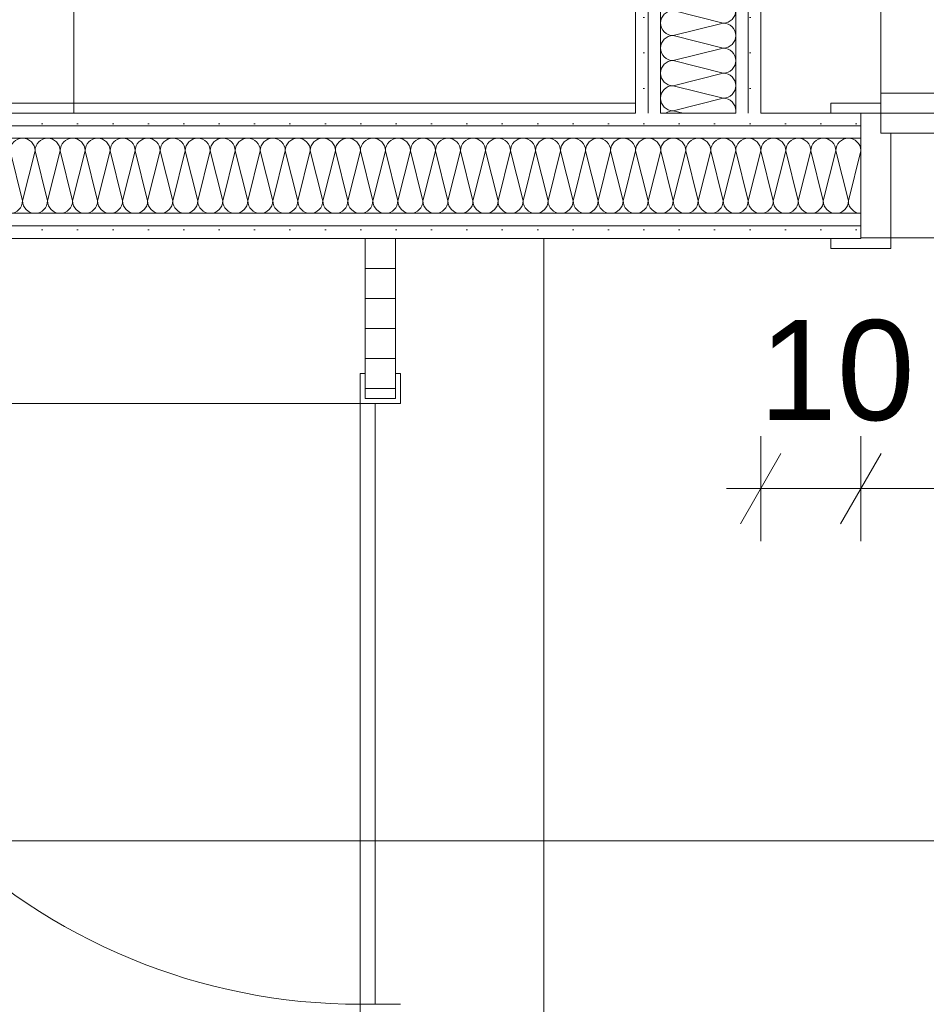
# Model space of a CAD drawing. Header units: metres. Extents: x -3.6 to 90.7, y -11.1 to 18.
# Tile 382 of 656: x 41.5 to 42.4, y 3 to 4. Entities that reach past the tile are written whole.
import ezdxf

# ---------------------------------------------------------------- set-up
doc = ezdxf.new("R2010")
doc.units = ezdxf.units.M
doc.header["$MEASUREMENT"] = 0
doc.linetypes.add('Strichlinie eng', pattern=[0.115, 0.075, -0.04])
doc.linetypes.add('Wipeout_Contour', pattern=[1, 0, -1])
for name, color, linetype in [('152 - Bemaßung_ Beschriftung.Ausbau', 7, 'Continuous'), ('Neubau_606 - Struktur.Wand Innen Ausbau', 7, 'Continuous'), ('Neubau_650 - Abdeckung.Fußboden Aufbau', 7, 'Continuous'), ('Neubau_702 - Einrichtung.Möbel Sanitär', 7, 'Continuous')]:
    doc.layers.add(name, color=color, linetype=linetype)
doc.styles.add('ERSTELLTER_STIL_2', font='txt')
doc.dimstyles.new('ERSTELLTER_STIL__1', dxfattribs={"dimtxt": 0.1, "dimasz": 0.0532, "dimexe": 0.18, "dimexo": 0.0625, "dimgap": 0, "dimtad": 1, "dimzin": 0, "dimdsep": 46, "dimtxsty": 'ERSTELLTER_STIL_2', "dimblk": 'ARROWHEAD_2', "dimblk1": 'ARROWHEAD_2', "dimblk2": 'ARROWHEAD_2', "dimcen": 0.09, "dimse1": 1, "dimse2": 1, "dimclrd": 7, "dimclre": 7, "dimclrt": 7, "dimazin": 0, "dimtfac": 1, "dimtdec": 4, "dimtmove": 0, "dimatfit": 3, "dimfxl": 1, "dimtolj": 1, "dimtzin": 0, "dimarcsym": 0})
doc.dimstyles.new('ERSTELLTER_STIL__2', dxfattribs={"dimtxt": 0.1, "dimasz": 0.0532, "dimexe": 0.18, "dimexo": 0.0625, "dimgap": 0, "dimtad": 1, "dimzin": 0, "dimdsep": 46, "dimtxsty": 'ERSTELLTER_STIL_2', "dimblk": 'ARROWHEAD_2', "dimblk1": 'ARROWHEAD_2', "dimblk2": 'ARROWHEAD_2', "dimcen": 0.09, "dimse1": 1, "dimse2": 1, "dimclrd": 7, "dimclre": 7, "dimclrt": 7, "dimazin": 0, "dimtfac": 1, "dimtdec": 4, "dimtmove": 2, "dimatfit": 3, "dimfxl": 1, "dimtolj": 1, "dimtzin": 0, "dimarcsym": 0})
doc.dimstyles.new('ERSTELLTER_STIL__3', dxfattribs={"dimtxt": 0.1, "dimasz": 0.0532, "dimexe": 0.18, "dimexo": 0.0625, "dimgap": 0, "dimtad": 1, "dimtih": 1, "dimtoh": 1, "dimzin": 0, "dimdsep": 46, "dimtxsty": 'ERSTELLTER_STIL_2', "dimblk": 'ARROWHEAD_2', "dimblk1": 'ARROWHEAD_2', "dimblk2": 'ARROWHEAD_2', "dimcen": 0.09, "dimse1": 1, "dimse2": 1, "dimclrd": 7, "dimclre": 7, "dimclrt": 7, "dimazin": 0, "dimtfac": 1, "dimtdec": 4, "dimtmove": 0, "dimatfit": 3, "dimfxl": 1, "dimtolj": 1, "dimtzin": 0, "dimarcsym": 0})
doc.dimstyles.new('ERSTELLTER_STIL__9', dxfattribs={"dimtxt": 0.1, "dimasz": 0.0532, "dimexe": 0.18, "dimexo": 0.0625, "dimgap": 0, "dimtad": 1, "dimtih": 1, "dimtoh": 1, "dimzin": 0, "dimdsep": 46, "dimtxsty": 'ERSTELLTER_STIL_2', "dimblk": 'ARROWHEAD_2', "dimblk1": 'ARROWHEAD_2', "dimblk2": 'ARROWHEAD_2', "dimcen": 0.09, "dimse1": 1, "dimse2": 1, "dimclrd": 7, "dimclre": 7, "dimclrt": 7, "dimazin": 0, "dimtfac": 1, "dimtdec": 4, "dimtmove": 2, "dimatfit": 3, "dimfxl": 1, "dimtolj": 1, "dimtzin": 0, "dimarcsym": 0})
pattern_1 = [(45, (0, 0), (-0.01767767, 0.01767767), [0, -0.025])]

# ---------------------------------------------------------------- blocks, each defined once
blk = doc.blocks.new('*X3')
at = {"layer": 'Neubau_606 - Struktur.Wand Innen Ausbau', "color": 7, "linetype": 'Continuous', "lineweight": 5}
for p, q in [((42.18749, 4.025), (42.13749, 4.0375)), ((42.18749, 4.025), (42.13749, 4.0125)), ((42.18749, 4), (42.13749, 4.0125)), ((42.18749, 4), (42.13749, 3.9875)), ((42.18749, 3.975), (42.13749, 3.9875)), ((42.18749, 3.975), (42.13749, 3.9625)), ((42.18749, 3.95), (42.13749, 3.9625)), ((42.18749, 3.95), (42.13749, 3.9375)), ((42.14749, 3.935), (42.13749, 3.9375))]:
    blk.add_line(p, q, dxfattribs=at)
for centre, start, end in [((42.13749, 4.025), 90, 180), ((42.18749, 4.0375), 270, 0), ((42.13749, 4.025), 180, 270), ((42.18749, 4.0125), 0, 90), ((42.13749, 4), 90, 180), ((42.18749, 4.0125), 270, 0), ((42.13749, 4), 180, 270), ((42.18749, 3.9875), 0, 90), ((42.13749, 3.975), 90, 180), ((42.18749, 3.9875), 270, 0), ((42.13749, 3.975), 180, 270), ((42.18749, 3.9625), 0, 90), ((42.13749, 3.95), 90, 180), ((42.18749, 3.9625), 270, 0), ((42.13749, 3.95), 180, 270), ((42.18749, 3.9375), 0, 90), ((42.13749, 3.925), 90, 126.87272), ((42.18749, 3.9375), 348.46107, 0)]:
    blk.add_arc(centre, 0.0125, start, end, dxfattribs=at)
blk = doc.blocks.new('*X130')
at = {"layer": 'Neubau_606 - Struktur.Wand Innen Ausbau', "color": 7, "linetype": 'Continuous', "lineweight": 5}
for p, q in [((41.475, 3.8975), (41.4875, 3.8475)), ((41.5, 3.8975), (41.4875, 3.8475)), ((41.5, 3.8975), (41.5125, 3.8475)), ((41.525, 3.8975), (41.5125, 3.8475)), ((41.525, 3.8975), (41.5375, 3.8475)), ((41.55, 3.8975), (41.5375, 3.8475)), ((41.55, 3.8975), (41.5625, 3.8475)), ((41.575, 3.8975), (41.5625, 3.8475)), ((41.575, 3.8975), (41.5875, 3.8475)), ((41.6, 3.8975), (41.5875, 3.8475)), ((41.6, 3.8975), (41.6125, 3.8475)), ((41.625, 3.8975), (41.6125, 3.8475)), ((41.625, 3.8975), (41.6375, 3.8475)), ((41.65, 3.8975), (41.6375, 3.8475)), ((41.65, 3.8975), (41.6625, 3.8475)), ((41.675, 3.8975), (41.6625, 3.8475)), ((41.675, 3.8975), (41.6875, 3.8475)), ((41.7, 3.8975), (41.6875, 3.8475)), ((41.7, 3.8975), (41.7125, 3.8475)), ((41.725, 3.8975), (41.7125, 3.8475)), ((41.725, 3.8975), (41.7375, 3.8475)), ((41.75, 3.8975), (41.7375, 3.8475)), ((41.75, 3.8975), (41.7625, 3.8475)), ((41.775, 3.8975), (41.7625, 3.8475)), ((41.775, 3.8975), (41.7875, 3.8475)), ((41.8, 3.8975), (41.7875, 3.8475)), ((41.8, 3.8975), (41.8125, 3.8475)), ((41.825, 3.8975), (41.8125, 3.8475)), ((41.825, 3.8975), (41.8375, 3.8475)), ((41.85, 3.8975), (41.8375, 3.8475)), ((41.85, 3.8975), (41.8625, 3.8475)), ((41.875, 3.8975), (41.8625, 3.8475)), ((41.875, 3.8975), (41.8875, 3.8475)), ((41.9, 3.8975), (41.8875, 3.8475)), ((41.9, 3.8975), (41.9125, 3.8475)), ((41.925, 3.8975), (41.9125, 3.8475)), ((41.925, 3.8975), (41.9375, 3.8475)), ((41.95, 3.8975), (41.9375, 3.8475)), ((41.95, 3.8975), (41.9625, 3.8475)), ((41.975, 3.8975), (41.9625, 3.8475)), ((41.975, 3.8975), (41.9875, 3.8475)), ((42, 3.8975), (41.9875, 3.8475)), ((42, 3.8975), (42.0125, 3.8475)), ((42.025, 3.8975), (42.0125, 3.8475)), ((42.025, 3.8975), (42.0375, 3.8475)), ((42.05, 3.8975), (42.0375, 3.8475)), ((42.05, 3.8975), (42.0625, 3.8475)), ((42.075, 3.8975), (42.0625, 3.8475)), ((42.075, 3.8975), (42.0875, 3.8475)), ((42.1, 3.8975), (42.0875, 3.8475)), ((42.1, 3.8975), (42.1125, 3.8475)), ((42.125, 3.8975), (42.1125, 3.8475)), ((42.125, 3.8975), (42.1375, 3.8475)), ((42.15, 3.8975), (42.1375, 3.8475)), ((42.15, 3.8975), (42.1625, 3.8475)), ((42.175, 3.8975), (42.1625, 3.8475)), ((42.175, 3.8975), (42.1875, 3.8475)), ((42.2, 3.8975), (42.1875, 3.8475)), ((42.2, 3.8975), (42.2125, 3.8475)), ((42.225, 3.8975), (42.2125, 3.8475)), ((42.225, 3.8975), (42.2375, 3.8475)), ((42.25, 3.8975), (42.2375, 3.8475)), ((42.25, 3.8975), (42.2625, 3.8475)), ((42.275, 3.8975), (42.2625, 3.8475)), ((42.275, 3.8975), (42.2875, 3.8475)), ((42.3, 3.8975), (42.2875, 3.8475)), ((42.3, 3.8975), (42.3125, 3.8475)), ((42.32499, 3.89745), (42.3125, 3.8475))]:
    blk.add_line(p, q, dxfattribs=at)
for centre, start, end in [((41.4875, 3.8975), 89.99996, 179.99996), ((41.4875, 3.8975), 359.99996, 89.99996), ((41.5125, 3.8975), 89.99996, 179.99996), ((41.5125, 3.8975), 359.99996, 89.99996), ((41.5375, 3.8975), 89.99996, 179.99996), ((41.5375, 3.8975), 359.99996, 89.99996), ((41.5625, 3.8975), 89.99996, 179.99996), ((41.5625, 3.8975), 359.99996, 89.99996), ((41.5875, 3.8975), 89.99996, 179.99996), ((41.5875, 3.8975), 359.99996, 89.99996), ((41.6125, 3.8975), 89.99996, 179.99996), ((41.6125, 3.8975), 359.99996, 89.99996), ((41.6375, 3.8975), 89.99996, 179.99996), ((41.6375, 3.8975), 359.99996, 89.99996), ((41.6625, 3.8975), 89.99996, 179.99996), ((41.6625, 3.8975), 359.99996, 89.99996), ((41.6875, 3.8975), 89.99996, 179.99996), ((41.6875, 3.8975), 359.99996, 89.99996), ((41.7125, 3.8975), 89.99996, 179.99996), ((41.7125, 3.8975), 359.99996, 89.99996), ((41.7375, 3.8975), 89.99996, 179.99996), ((41.7375, 3.8975), 359.99996, 89.99996), ((41.7625, 3.8975), 89.99996, 179.99996), ((41.7625, 3.8975), 359.99996, 89.99996), ((41.7875, 3.8975), 89.99996, 179.99996), ((41.7875, 3.8975), 359.99996, 89.99996), ((41.8125, 3.8975), 89.99996, 179.99996), ((41.8125, 3.8975), 359.99996, 89.99996), ((41.8375, 3.8975), 89.99996, 179.99996), ((41.8375, 3.8975), 359.99996, 89.99996), ((41.8625, 3.8975), 89.99996, 179.99996), ((41.8625, 3.8975), 359.99996, 89.99996), ((41.8875, 3.8975), 89.99996, 179.99996), ((41.8875, 3.8975), 359.99996, 89.99996), ((41.9125, 3.8975), 89.99996, 179.99996), ((41.9125, 3.8975), 359.99996, 89.99996), ((41.9375, 3.8975), 89.99996, 179.99996), ((41.9375, 3.8975), 359.99996, 89.99996), ((41.9625, 3.8975), 89.99996, 179.99996), ((41.9625, 3.8975), 359.99996, 89.99996), ((41.9875, 3.8975), 89.99996, 179.99996), ((41.9875, 3.8975), 359.99996, 89.99996), ((42.0125, 3.8975), 89.99996, 179.99996), ((42.0125, 3.8975), 359.99996, 89.99996), ((42.0375, 3.8975), 89.99996, 179.99996), ((42.0375, 3.8975), 359.99996, 89.99996), ((42.0625, 3.8975), 89.99996, 179.99996), ((42.0625, 3.8975), 359.99996, 89.99996), ((42.0875, 3.8975), 89.99996, 179.99996), ((42.0875, 3.8975), 359.99996, 89.99996), ((42.1125, 3.8975), 89.99996, 179.99996), ((42.1125, 3.8975), 359.99996, 89.99996), ((42.1375, 3.8975), 89.99996, 179.99996), ((42.1375, 3.8975), 359.99996, 89.99996), ((42.1625, 3.8975), 89.99996, 179.99996), ((42.1625, 3.8975), 359.99996, 89.99996), ((42.1875, 3.8975), 89.99996, 179.99996), ((42.1875, 3.8975), 359.99996, 89.99996), ((42.2125, 3.8975), 89.99996, 179.99996), ((42.2125, 3.8975), 359.99996, 89.99996), ((42.2375, 3.8975), 89.99996, 179.99996), ((42.2375, 3.8975), 359.99996, 89.99996), ((42.2625, 3.8975), 89.99996, 179.99996), ((42.2625, 3.8975), 359.99996, 89.99996), ((42.2875, 3.8975), 89.99996, 179.99996), ((42.2875, 3.8975), 359.99996, 89.99996), ((42.3125, 3.8975), 89.99996, 179.99996), ((42.3125, 3.8975), 2.65649, 89.99996), ((42.325, 3.9225), 269.93839, 269.99996), ((41.475, 3.8475), 269.99996, 359.99996), ((41.5, 3.8475), 179.99996, 269.99996), ((41.5, 3.8475), 269.99996, 359.99996), ((41.525, 3.8475), 179.99996, 269.99996), ((41.525, 3.8475), 269.99996, 359.99996), ((41.55, 3.8475), 179.99996, 269.99996), ((41.55, 3.8475), 269.99996, 359.99996), ((41.575, 3.8475), 179.99996, 269.99996), ((41.575, 3.8475), 269.99996, 359.99996), ((41.6, 3.8475), 179.99996, 269.99996), ((41.6, 3.8475), 269.99996, 359.99996), ((41.625, 3.8475), 179.99996, 269.99996), ((41.625, 3.8475), 269.99996, 359.99996), ((41.65, 3.8475), 179.99996, 269.99996), ((41.65, 3.8475), 269.99996, 359.99996), ((41.675, 3.8475), 179.99996, 269.99996), ((41.675, 3.8475), 269.99996, 359.99996), ((41.7, 3.8475), 179.99996, 269.99996), ((41.7, 3.8475), 269.99996, 359.99996), ((41.725, 3.8475), 179.99996, 269.99996), ((41.725, 3.8475), 269.99996, 359.99996), ((41.75, 3.8475), 179.99996, 269.99996), ((41.75, 3.8475), 269.99996, 359.99996), ((41.775, 3.8475), 179.99996, 269.99996), ((41.775, 3.8475), 269.99996, 359.99996), ((41.8, 3.8475), 179.99996, 269.99996), ((41.8, 3.8475), 269.99996, 359.99996), ((41.825, 3.8475), 179.99996, 269.99996), ((41.825, 3.8475), 269.99996, 359.99996), ((41.85, 3.8475), 179.99996, 269.99996), ((41.85, 3.8475), 269.99996, 359.99996), ((41.875, 3.8475), 179.99996, 269.99996), ((41.875, 3.8475), 269.99996, 359.99996), ((41.9, 3.8475), 179.99996, 269.99996), ((41.9, 3.8475), 269.99996, 359.99996), ((41.925, 3.8475), 179.99996, 269.99996), ((41.925, 3.8475), 269.99996, 359.99996), ((41.95, 3.8475), 179.99996, 269.99996), ((41.95, 3.8475), 269.99996, 359.99996), ((41.975, 3.8475), 179.99996, 269.99996), ((41.975, 3.8475), 269.99996, 359.99996), ((42, 3.8475), 179.99996, 269.99996), ((42, 3.8475), 269.99996, 359.99996), ((42.025, 3.8475), 179.99996, 269.99996), ((42.025, 3.8475), 269.99996, 359.99996), ((42.05, 3.8475), 179.99996, 269.99996), ((42.05, 3.8475), 269.99996, 359.99996), ((42.075, 3.8475), 179.99996, 269.99996), ((42.075, 3.8475), 269.99996, 359.99996), ((42.1, 3.8475), 179.99996, 269.99996), ((42.1, 3.8475), 269.99996, 359.99996), ((42.125, 3.8475), 179.99996, 269.99996), ((42.125, 3.8475), 269.99996, 359.99996), ((42.15, 3.8475), 179.99996, 269.99996), ((42.15, 3.8475), 269.99996, 359.99996), ((42.175, 3.8475), 179.99996, 269.99996), ((42.175, 3.8475), 269.99996, 359.99996), ((42.2, 3.8475), 179.99996, 269.99996), ((42.2, 3.8475), 269.99996, 359.99996), ((42.225, 3.8475), 179.99996, 269.99996), ((42.225, 3.8475), 269.99996, 359.99996), ((42.25, 3.8475), 179.99996, 269.99996), ((42.25, 3.8475), 269.99996, 359.99996), ((42.275, 3.8475), 179.99996, 269.99996), ((42.275, 3.8475), 269.99996, 359.99996), ((42.3, 3.8475), 179.99996, 269.99996), ((42.3, 3.8475), 269.99996, 359.99996), ((42.325, 3.8475), 179.99996, 269.93837)]:
    blk.add_arc(centre, 0.0125, start, end, dxfattribs=at)
blk = doc.blocks.new('*D596')
at = {"layer": '152 - Bemaßung_ Beschriftung.Ausbau', "color": 7, "linetype": 'Continuous', "lineweight": 5}
for p, q in [((40.37997, 2.09752), (40.37997, 2.20252)), ((41.82994, 2.09752), (41.82994, 2.20252)), ((40.40018, 2.18502), (40.35977, 2.11502)), ((41.85015, 2.18502), (41.80973, 2.11502)), ((40.37997, 2.15002), (41.82994, 2.15002))]:
    blk.add_line(p, q, dxfattribs=at)
at = {"layer": '152 - Bemaßung_ Beschriftung.Ausbau', "color": 7, "lineweight": 5, "char_height": 0.1, "attachment_point": 7, "style": 'ERSTELLTER_STIL_2'}
for s, insert in [('\\A1;{\\pql;\\fArial|b0|i0|c0|p38;3}', (41.73382, 2.17002)), ('\\A1;{\\pql;\\fArial|b0|i0|c0|p38;1,45}', (40.93399, 2.17002))]:
    blk.add_mtext(s, dxfattribs=dict(at, insert=insert))
blk = doc.blocks.new('ARROWHEAD_2')
at = {"color": 0, "linetype": 'Continuous', "lineweight": 0}
for p, q in [((-0.378, -0.655), (0.378, 0.655)), ((0, 0), (-1, 0))]:
    blk.add_line(p, q, dxfattribs=at)
blk = doc.blocks.new('*D597')
at = {"layer": '152 - Bemaßung_ Beschriftung.Ausbau', "color": 7, "linetype": 'Continuous', "lineweight": 5}
for p, q in [((41.82994, 2.09752), (41.82994, 2.20252)), ((41.85994, 2.09752), (41.85994, 2.20252)), ((41.85015, 2.18502), (41.80973, 2.11502)), ((41.88015, 2.18502), (41.83973, 2.11502)), ((41.82994, 2.15002), (41.85994, 2.15002))]:
    blk.add_line(p, q, dxfattribs=at)
blk = doc.blocks.new('*D598')
at = {"layer": '152 - Bemaßung_ Beschriftung.Ausbau', "color": 7, "linetype": 'Continuous', "lineweight": 5}
for p, q in [((41.85994, 2.09752), (41.85994, 2.20252)), ((43.54499, 2.09752), (43.54499, 2.20252)), ((41.88015, 2.18502), (41.83973, 2.11502)), ((43.5652, 2.18502), (43.52478, 2.11502)), ((41.85994, 2.15002), (43.54499, 2.15002))]:
    blk.add_line(p, q, dxfattribs=at)
at = {"layer": '152 - Bemaßung_ Beschriftung.Ausbau', "color": 7, "lineweight": 5, "insert": (42.54439, 2.15061), "char_height": 0.1, "attachment_point": 7, "style": 'ERSTELLTER_STIL_2'}
blk.add_mtext('\\A1;{\\pql;\\fArial|b0|i0|c0|p38;1,68\\fArial|b0|i0|c0|p38;\\A1{\\H.66x;\\S5^  ;}}', dxfattribs=at)
blk = doc.blocks.new('*D608')
at = {"layer": '152 - Bemaßung_ Beschriftung.Ausbau', "color": 7, "linetype": 'Continuous', "lineweight": 5}
for p, q in [((42.22499, 3.5075), (42.22499, 3.6125)), ((42.32499, 3.5075), (42.32499, 3.6125)), ((42.2452, 3.595), (42.20478, 3.525)), ((42.3452, 3.595), (42.30478, 3.525)), ((42.19076, 3.56), (42.22499, 3.56)), ((42.22499, 3.56), (42.32499, 3.56))]:
    blk.add_line(p, q, dxfattribs=at)
at = {"layer": '152 - Bemaßung_ Beschriftung.Ausbau', "color": 7, "lineweight": 5, "insert": (42.22338, 3.627), "char_height": 0.1, "attachment_point": 7, "style": 'ERSTELLTER_STIL_2'}
blk.add_mtext('\\A1;{\\pql;\\fArial|b0|i0|c0|p38;10}', dxfattribs=at)
blk = doc.blocks.new('*D609')
at = {"layer": '152 - Bemaßung_ Beschriftung.Ausbau', "color": 7, "linetype": 'Continuous', "lineweight": 5}
for p, q in [((42.32499, 3.5075), (42.32499, 3.6125)), ((43.20999, 3.5075), (43.20999, 3.6125)), ((42.3452, 3.595), (42.30478, 3.525)), ((43.2302, 3.595), (43.18978, 3.525)), ((42.32499, 3.56), (43.20999, 3.56))]:
    blk.add_line(p, q, dxfattribs=at)
at = {"layer": '152 - Bemaßung_ Beschriftung.Ausbau', "color": 7, "lineweight": 5, "char_height": 0.1, "attachment_point": 7, "style": 'ERSTELLTER_STIL_2'}
for s, insert in [('\\A1;{\\pql;\\fArial|b0|i0|c0|p38;88\\fArial|b0|i0|c0|p38;\\A1{\\H.66x;\\S5^  ;}}', (42.66656, 3.57835)), ('\\A1;{\\pql;\\fArial|b0|i0|c0|p38;2,13\\fArial|b0|i0|c0|p38;\\A1{\\H.66x;\\S5^  ;}}', (42.60942, 3.42059))]:
    blk.add_mtext(s, dxfattribs=dict(at, insert=insert))
blk = doc.blocks.new('*D611')
at = {"layer": '152 - Bemaßung_ Beschriftung.Ausbau', "color": 7, "linetype": 'Continuous', "lineweight": 5}
for p, q in [((45.78033, 0.245), (45.78033, 3.72)), ((45.74533, 0.26521), (45.81533, 0.22479)), ((45.83283, 0.245), (45.72783, 0.245)), ((45.78033, 0.005), (45.78033, 0.245)), ((45.74533, 0.02521), (45.81533, -0.01521)), ((45.83283, 0.005), (45.72783, 0.005)), ((45.78033, -0.02923), (45.78033, 0.005))]:
    blk.add_line(p, q, dxfattribs=at)
at = {"color": 254, "linetype": 'Wipeout_Contour', "lineweight": 0, "ltscale": 182.85335}
blk.add_wipeout([(45.78176, 0.02769), (45.78176, 0.22231), (45.6389, 0.22231), (45.6389, 0.02769)], dxfattribs=at).dxf.layer = '152 - Bemaßung_ Beschriftung.Ausbau'
at = {"layer": '152 - Bemaßung_ Beschriftung.Ausbau', "color": 7, "lineweight": 5, "insert": (45.76033, 0.04911), "char_height": 0.1, "attachment_point": 7, "rotation": 90, "style": 'ERSTELLTER_STIL_2'}
blk.add_mtext('\\A1;{\\pql;\\fArial|b0|i0|c0|p38;24}', dxfattribs=at)
blk = doc.blocks.new('*D612')
at = {"layer": '152 - Bemaßung_ Beschriftung.Ausbau', "color": 7, "linetype": 'Continuous', "lineweight": 5}
for p, q in [((45.74533, 3.7402), (45.81533, 3.69979)), ((45.83283, 3.72), (45.72783, 3.72)), ((45.78033, 0.245), (45.78033, 3.72)), ((45.74533, 0.26521), (45.81533, 0.22479))]:
    blk.add_line(p, q, dxfattribs=at)
at = {"layer": '152 - Bemaßung_ Beschriftung.Ausbau', "color": 7, "lineweight": 5, "char_height": 0.1, "attachment_point": 7, "rotation": 90, "style": 'ERSTELLTER_STIL_2'}
for s, insert in [('\\A1;{\\pql;\\fArial|b0|i0|c0|p38;17\\fArial|b0|i0|c0|p38;\\A1{\\H.66x;\\S5^  ;}}', (45.76142, 3.49791)), ('\\A1;{\\pql;\\fArial|b0|i0|c0|p38;3,47\\fArial|b0|i0|c0|p38;\\A1{\\H.66x;\\S5^  ;}}', (45.77974, 1.7235))]:
    blk.add_mtext(s, dxfattribs=dict(at, insert=insert))
blk = doc.blocks.new('*D631')
at = {"layer": '152 - Bemaßung_ Beschriftung.Ausbau', "color": 7, "linetype": 'Continuous', "lineweight": 5}
for p, q in [((40.8922, 3.83021), (40.9622, 3.78979)), ((40.9797, 3.81), (40.8747, 3.81)), ((40.9272, 2.87998), (40.9272, 3.81)), ((40.8922, 2.90018), (40.9622, 2.85977)), ((40.9797, 2.87998), (40.8747, 2.87998))]:
    blk.add_line(p, q, dxfattribs=at)
at = {"layer": '152 - Bemaßung_ Beschriftung.Ausbau', "color": 7, "lineweight": 5, "char_height": 0.1, "attachment_point": 7, "rotation": 90, "style": 'ERSTELLTER_STIL_2'}
for s, insert in [('\\A1;{\\pql;\\fArial|b0|i0|c0|p38;12\\fArial|b0|i0|c0|p38;\\A1{\\H.66x;\\S5^  ;}}', (40.90829, 3.58791)), ('\\A1;{\\pql;\\fArial|b0|i0|c0|p38;93}', (40.9072, 3.06935))]:
    blk.add_mtext(s, dxfattribs=dict(at, insert=insert))
blk = doc.blocks.new('*D632')
at = {"layer": '152 - Bemaßung_ Beschriftung.Ausbau', "color": 7, "linetype": 'Continuous', "lineweight": 5}
for p, q in [((40.8922, 3.95521), (40.9622, 3.91479)), ((40.9797, 3.935), (40.8747, 3.935)), ((40.9272, 3.81), (40.9272, 3.935)), ((40.8922, 3.83021), (40.9622, 3.78979)), ((40.9797, 3.81), (40.8747, 3.81))]:
    blk.add_line(p, q, dxfattribs=at)
blk = doc.blocks.new('*D633')
at = {"layer": '152 - Bemaßung_ Beschriftung.Ausbau', "color": 7, "linetype": 'Continuous', "lineweight": 5}
for p, q in [((40.9272, 5.76), (40.9272, 5.79423)), ((40.9622, 5.73979), (40.8922, 5.78021)), ((40.9797, 5.76), (40.8747, 5.76)), ((40.9272, 3.935), (40.9272, 5.76)), ((40.8922, 3.95521), (40.9622, 3.91479)), ((40.9797, 3.935), (40.8747, 3.935))]:
    blk.add_line(p, q, dxfattribs=at)
at = {"layer": '152 - Bemaßung_ Beschriftung.Ausbau', "color": 7, "lineweight": 5, "insert": (40.92661, 4.68943), "char_height": 0.1, "attachment_point": 7, "rotation": 90, "style": 'ERSTELLTER_STIL_2'}
blk.add_mtext('\\A1;{\\pql;\\fArial|b0|i0|c0|p38;1,82\\fArial|b0|i0|c0|p38;\\A1{\\H.66x;\\S5^  ;}}', dxfattribs=at)

msp = doc.modelspace()

# ---------------------------------------------------------------- hatches: boundary and pattern name
at = {"layer": 'Neubau_606 - Struktur.Wand Innen Ausbau', "linetype": 'Continuous', "lineweight": 0, "true_color": 0x000000}
h = msp.add_hatch(dxfattribs=at)
h.set_pattern_fill('Gips_0001', color=18, style=0, pattern_type=2)
h.set_pattern_definition(pattern_1)
h.paths.add_polyline_path([(42.09999, 3.935), (42.11249, 3.935), (42.11249, 5.09998), (42.09999, 5.09998)])
h = msp.add_hatch(dxfattribs=at)
h.set_pattern_fill('Gips_0001', color=18, style=0, pattern_type=2)
h.set_pattern_definition(pattern_1)
h.paths.add_polyline_path([(42.12499, 5.09998), (42.11249, 5.09998), (42.11249, 3.935), (42.12499, 3.935)])
h = msp.add_hatch(dxfattribs=at)
h.set_pattern_fill('Gips_0001', color=18, style=0, pattern_type=2)
h.set_pattern_definition(pattern_1)
h.paths.add_polyline_path([(42.21249, 5.09998), (42.19999, 5.09998), (42.19999, 3.935), (42.21249, 3.935)])
h = msp.add_hatch(dxfattribs=at)
h.set_pattern_fill('Gips_0001', color=18, style=0, pattern_type=2)
h.set_pattern_definition(pattern_1)
h.paths.add_polyline_path([(42.22499, 5.09998), (42.21249, 5.09998), (42.21249, 3.935), (42.22499, 3.935)])
h = msp.add_hatch(dxfattribs=at)
h.set_pattern_fill('Gips_0001', color=18, style=0, pattern_type=2)
h.set_pattern_definition(pattern_1)
h.paths.add_polyline_path([(40.12997, 3.935), (40.12997, 3.9225), (42.32499, 3.9225), (42.32499, 3.935)])
h = msp.add_hatch(dxfattribs=at)
h.set_pattern_fill('Gips_0001', color=18, style=0, pattern_type=2)
h.set_pattern_definition(pattern_1)
h.paths.add_polyline_path([(40.12997, 3.9225), (40.12997, 3.91), (42.32499, 3.91), (42.32499, 3.9225)])
h = msp.add_hatch(dxfattribs=at)
h.set_pattern_fill('Gips_0001', color=18, style=0, pattern_type=2)
h.set_pattern_definition(pattern_1)
h.paths.add_polyline_path([(40.12997, 3.8225), (42.32499, 3.8225), (42.32499, 3.835), (40.12997, 3.835)])
h = msp.add_hatch(dxfattribs=at)
h.set_pattern_fill('Gips_0001', color=18, style=0, pattern_type=2)
h.set_pattern_definition(pattern_1)
h.paths.add_polyline_path([(42.32499, 3.8225), (40.12997, 3.8225), (40.12997, 3.81), (42.32499, 3.81)])
at = {"layer": 'Neubau_650 - Abdeckung.Fußboden Aufbau', "linetype": 'Continuous', "lineweight": 13, "true_color": 0xafafaf}
h = msp.add_hatch(dxfattribs=at)
h.set_pattern_fill('Raster_60x60_Fuge_2mm_0001', color=253, style=0, pattern_type=2)
h.set_pattern_definition([(0, (40.9365, 5.1485), (0, 0.602), []), (90, (40.9365, 5.1485), (-0.602, 0), [])])
h.paths.add_polyline_path([(42.09999, 3.935), (42.09999, 5.76), (40.37997, 5.76), (40.37997, 3.935)])
h = msp.add_hatch(dxfattribs=at)
h.set_pattern_fill('Raster_60x60_Fuge_2mm_0001', color=253, style=0, pattern_type=2)
h.set_pattern_definition([(0, (42.61, 4.91), (0, 0.602), []), (90, (42.61, 4.91), (-0.602, 0), [])])
h.paths.add_polyline_path([(42.22499, 3.935), (43.54499, 3.935), (43.54499, 4.06), (44.36999, 4.06), (44.36999, 5.76), (42.22499, 5.76)])
h = msp.add_hatch(dxfattribs=at)
h.set_pattern_fill('Raster_60x60_Fuge_2mm_0001', color=253, style=0, pattern_type=2)
h.set_pattern_definition([(0, (42.61, 3.81), (0, 0.602), []), (90, (42.61, 3.81), (-0.602, 0), [])])
h.paths.add_polyline_path([(42.32499, 3.81), (40.37997, 3.81), (40.37997, 0.255), (43.54499, 0.255), (43.54499, 0.33, -0.414214), (43.49499, 0.28, -0.414214), (43.44499, 0.33, -0.414214), (43.39499, 0.28, -0.414214), (43.34499, 0.33, -0.414214), (43.39499, 0.38, -0.414214), (43.44499, 0.33, -0.414214), (43.49499, 0.38, -0.414214), (43.54499, 0.33), (43.54499, 3.81), (43.20999, 3.81), (43.20999, 3.935), (42.32499, 3.935)])
at = {"layer": 'Neubau_702 - Einrichtung.Möbel Sanitär', "linetype": 'Continuous', "lineweight": 0, "true_color": 0x000000}
h = msp.add_hatch(dxfattribs=at)
h.set_pattern_fill('Holz__Sperrholz_1_0001', color=18, style=0, pattern_type=2)
h.set_pattern_definition([(0, (0, 0), (0, 0.030000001), [])])
h.paths.add_polyline_path([(41.82994, 3.81), (41.82994, 3.64996), (41.85994, 3.64996), (41.85994, 3.81)])

# ---------------------------------------------------------------- linework, layer by layer
at = {"layer": 'Neubau_606 - Struktur.Wand Innen Ausbau', "color": 1, "linetype": 'Continuous', "lineweight": 5}
for p, q in [((42.11249, 5.09998), (42.11249, 3.935)), ((42.12499, 5.09998), (42.12499, 3.935)), ((42.19999, 3.935), (42.19999, 5.09998)), ((42.21249, 3.935), (42.21249, 5.09998)), ((42.32499, 3.935), (42.32499, 3.9225)), ((42.32499, 3.935), (42.32499, 3.9225)), ((42.32499, 3.935), (42.32499, 3.9225)), ((42.32499, 3.9225), (40.12997, 3.9225)), ((42.32499, 3.9225), (42.32499, 3.91)), ((42.32499, 3.9225), (42.32499, 3.91)), ((42.32499, 3.9225), (42.32499, 3.91)), ((42.32499, 3.91), (40.12997, 3.91)), ((42.32499, 3.91), (42.32499, 3.835)), ((42.32499, 3.91), (42.32499, 3.835)), ((42.32499, 3.91), (42.32499, 3.835)), ((40.12997, 3.835), (42.32499, 3.835)), ((42.32499, 3.835), (42.32499, 3.8225)), ((42.32499, 3.835), (42.32499, 3.8225)), ((42.32499, 3.835), (42.32499, 3.8225)), ((40.12997, 3.8225), (42.32499, 3.8225)), ((42.32499, 3.8225), (42.32499, 3.81)), ((42.32499, 3.8225), (42.32499, 3.81)), ((42.32499, 3.8225), (42.32499, 3.81))]:
    msp.add_line(p, q, dxfattribs=at)
at = {"layer": 'Neubau_606 - Struktur.Wand Innen Ausbau', "color": 1, "linetype": 'Continuous', "lineweight": 13}
for p, q in [((42.34499, 3.955), (42.34499, 4.8)), ((42.34499, 3.915), (42.34499, 3.955)), ((42.34499, 3.955), (43.18999, 3.955)), ((42.34499, 3.945), (42.29499, 3.945)), ((42.29499, 3.945), (42.29499, 3.935)), ((42.34499, 3.915), (42.34499, 3.945)), ((42.29499, 3.935), (42.32499, 3.935)), ((42.32499, 3.935), (42.32499, 3.81)), ((42.35499, 3.915), (42.34499, 3.915)), ((43.18999, 3.915), (42.34499, 3.915)), ((42.35499, 3.8), (42.35499, 3.915)), ((42.32499, 3.81), (42.29499, 3.81)), ((42.29499, 3.81), (42.29499, 3.8)), ((42.29499, 3.8), (42.35499, 3.8))]:
    msp.add_line(p, q, dxfattribs=at)
at = {"layer": 'Neubau_606 - Struktur.Wand Innen Ausbau', "color": 1, "linetype": 'Continuous', "lineweight": 5, "flags": 128}
for points in [[(42.09999, 5.09998), (42.09999, 3.935)], [(42.22499, 3.935), (42.22499, 5.09998)], [(42.09999, 3.935), (40.37997, 3.935)], [(42.12499, 3.935), (42.19999, 3.935)], [(42.19999, 3.935), (42.12499, 3.935)], [(42.32499, 3.935), (42.22499, 3.935)], [(40.37997, 3.81), (42.32499, 3.81)]]:
    msp.add_lwpolyline(points, dxfattribs=at)
at = {"layer": 'Neubau_606 - Struktur.Wand Innen Ausbau', "color": 1, "linetype": 'Continuous', "lineweight": 9}
msp.add_arc((42.34499, 3.955), 0.845, 359.99996, 89.99996, dxfattribs=at)
at = {"layer": 'Neubau_650 - Abdeckung.Fußboden Aufbau', "color": 1, "linetype": 'Continuous', "lineweight": 13, "flags": 128}
msp.add_lwpolyline([(42.09999, 3.935), (40.37997, 3.935), (40.37997, 5.76), (42.09999, 5.76)], close=True, dxfattribs=at)
for points in [[(42.22499, 3.935), (42.22499, 5.76), (44.36999, 5.76), (44.36999, 4.06), (43.54499, 4.06), (43.54499, 3.935), (43.20999, 3.935)], [(43.54499, 0.33), (43.54499, 0.255), (40.37997, 0.255), (40.37997, 3.81), (42.32499, 3.81), (42.32499, 3.935)], [(42.32499, 3.935), (42.22499, 3.935)]]:
    msp.add_lwpolyline(points, dxfattribs=at)
at = {"layer": 'Neubau_650 - Abdeckung.Fußboden Aufbau', "color": 1, "linetype": 'Strichlinie eng', "lineweight": 13, "flags": 128}
msp.add_lwpolyline([(43.20999, 3.935), (42.32499, 3.935)], dxfattribs=at)
at = {"layer": 'Neubau_702 - Einrichtung.Möbel Sanitär', "color": 1, "linetype": 'Continuous', "lineweight": 13}
for p, q in [((41.82494, 3.64496), (41.82494, 3.67496)), ((41.82494, 3.67496), (41.82994, 3.67496)), ((41.82994, 3.67496), (41.82994, 3.64996)), ((41.85994, 3.64996), (41.85994, 3.67496)), ((41.85994, 3.67496), (41.86494, 3.67496)), ((41.86494, 3.67496), (41.86494, 3.64496)), ((41.82994, 3.64996), (41.85994, 3.64996)), ((41.82494, 3.64496), (41.22494, 3.64496)), ((41.83994, 3.64496), (41.82494, 3.64496)), ((41.83994, 3.64496), (41.82494, 3.64496)), ((41.82494, 3.64496), (41.82494, 3.04496)), ((41.86494, 3.64496), (41.83994, 3.64496)), ((41.83994, 3.04496), (41.83994, 3.64496)), ((41.83994, 3.04496), (41.82494, 3.04496)), ((41.82494, 3.04496), (41.82494, 3.01496)), ((41.82494, 3.04496), (41.83994, 3.04496)), ((41.86494, 3.04496), (41.83994, 3.04496))]:
    msp.add_line(p, q, dxfattribs=at)
at = {"layer": 'Neubau_702 - Einrichtung.Möbel Sanitär', "color": 1, "linetype": 'Continuous', "lineweight": 18}
msp.add_line((41.82994, 3.64996), (41.85994, 3.64996), dxfattribs=at)
msp.add_line((41.82994, 3.64996), (41.85994, 3.64996), dxfattribs=at)
msp.add_line((41.82994, 3.64996), (41.85994, 3.64996), dxfattribs=at)
at = {"layer": 'Neubau_702 - Einrichtung.Möbel Sanitär', "color": 1, "linetype": 'Continuous', "lineweight": 18, "flags": 128}
for points in [[(41.82994, 3.81), (41.82994, 3.64996)], [(41.85994, 3.81), (41.82994, 3.81)], [(41.85994, 3.64996), (41.85994, 3.81)]]:
    msp.add_lwpolyline(points, dxfattribs=at)
at = {"layer": 'Neubau_702 - Einrichtung.Möbel Sanitär', "color": 1, "linetype": 'Continuous', "lineweight": 9}
msp.add_arc((41.82494, 3.64496), 0.6, 179.99998, 269.99998, dxfattribs=at)

# ---------------------------------------------------------------- block references
at = {"layer": 'Neubau_606 - Struktur.Wand Innen Ausbau', "color": 1, "lineweight": 13}
for name in ['*X3', '*X130']:
    msp.add_blockref(name, (0, 0), dxfattribs=at)

# ---------------------------------------------------------------- dimensions: what is measured, and where the dimension line sits
at = {"layer": '152 - Bemaßung_ Beschriftung.Ausbau', "color": 7, "linetype": 'Continuous', "lineweight": 5}
for base, p1, p2, picture, middle in [((40.9272007, 5.76), (42.324989, 3.9349995), (42.324989, 5.76), '*D633', (40.8572007, 4.9543702)), ((40.927200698, 3.9349995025), (42.3249889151, 3.8099995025), (42.3249889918, 3.9349995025), '*D632', (40.8572006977, 3.799207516))]:
    dim = msp.add_linear_dim(base=base, p1=p1, p2=p2, angle=90, dimstyle='ERSTELLTER_STIL__1', dxfattribs=at)
    dim.commit()
    dim.dimension.update_dxf_attribs({"geometry": picture, "text_midpoint": middle, "dimtype": 160, "text_rotation": 90})
for base, p1, p2, dimstyle, picture, middle in [((43.2099889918, 3.5599987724), (42.3249889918, 3.9349995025), (43.2099889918, 3.934998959), 'ERSTELLTER_STIL__3', '*D609', (42.8778552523, 3.6299987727)), ((41.85994, 2.15002), (41.82994, 3.81), (41.85994, 3.935), 'ERSTELLTER_STIL__3', '*D597', (41.77194, 2.22002)), ((43.54499, 2.15002), (41.85994, 3.935), (43.54499, 3.81), 'ERSTELLTER_STIL__3', '*D598', (42.80933, 2.22002)), ((42.32499, 3.56), (42.22499, 3.935), (42.32499, 3.935), 'ERSTELLTER_STIL__9', '*D608', (42.29961, 3.677)), ((41.82994, 2.15002), (40.37997, 3.81), (41.82994, 3.81), 'ERSTELLTER_STIL__3', '*D596', (41.06387, 2.22002))]:
    dim = msp.add_linear_dim(base=base, p1=p1, p2=p2, dimstyle=dimstyle, dxfattribs=at)
    dim.commit()
    dim.dimension.update_dxf_attribs({"geometry": picture, "text_midpoint": middle, "dimtype": 160})

# ---------------------------------------------------------------- next in the draw order: dimensions: what is measured, and where the dimension line sits
dim = msp.add_linear_dim(base=(45.78033, 0.245), p1=(45.78033, 0.005), p2=(22.1775, 0.245), angle=90, dimstyle='ERSTELLTER_STIL__1', dxfattribs=at)
dim.commit()
dim.dimension.update_dxf_attribs({"geometry": '*D611', "text_midpoint": (45.71033, 0.12535), "dimtype": 160, "text_rotation": 90})

# ---------------------------------------------------------------- next in the draw order: dimensions: what is measured, and where the dimension line sits
for base, p1, p2, dimstyle, picture, middle in [((40.9272, 3.81), (41.85995, 2.87998), (42.32499, 3.81), 'ERSTELLTER_STIL__2', '*D631', (40.8572, 3.14559)), ((45.780333, 3.719998), (22.1775, 0.245), (44.709987, 3.719998), 'ERSTELLTER_STIL__1', '*D612', (45.710333, 1.988441))]:
    dim = msp.add_linear_dim(base=base, p1=p1, p2=p2, angle=90, dimstyle=dimstyle, dxfattribs=at)
    dim.commit()
    dim.dimension.update_dxf_attribs({"geometry": picture, "text_midpoint": middle, "dimtype": 160, "text_rotation": 90})

doc.saveas('drawing.dxf')
